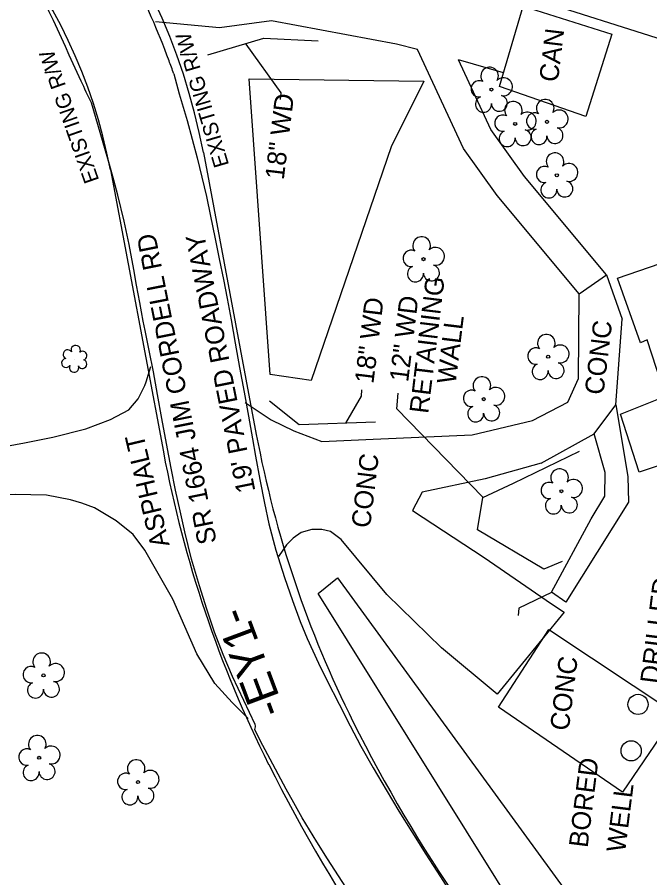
# Model space of a CAD drawing. Extents: x 472260 to 482161, y 489063 to 507124.
# Drawn here: x 481100.4 to 481234.1, y 490918.3 to 491100.4 of the extents above; entities that cross this region are included whole.
import ezdxf

# ---------------------------------------------------------------- set-up
doc = ezdxf.new("R2010")
doc.units = 0
for name, color, linetype in [('Exist Plan Preparation Watershed Blue', 7, 'Continuous'), ('Exist Roads Change in Surface', 7, 'Continuous'), ('Exist Structure Minor Drop Inlet Cogo Elevation', 7, 'Continuous'), ('Exist Structure Minor Drop Inlet Cogo Number', 7, 'Continuous'), ('Exist Structure Minor Pipes CMP 15 Inch Cogo Point CELL', 7, 'Continuous'), ('Prop Drainage Structure Drop Inlet Grate 2 Narrow Slots and Flat Grates 840 29 CELL', 7, 'Continuous'), ('Prop Drainage Structure Drop Inlet Grate 2 Narrow Slots and Sag Grates 840 24 Label', 7, 'Continuous'), ('Prop Drainage Structure Drop Inlet Grate 2 Wide Slots and Flat Grates 840 20 Label', 7, 'Continuous'), ('Prop Drainage Structure Drop Inlet Grate 2 Wide Slots and Sag Grates 840 22 Label', 7, 'Continuous'), ('Prop Drainage Structure Outlet Berm Ditch 850 10 CELL', 7, 'Continuous'), ('Prop Drainage Structure Outlet Berm Ditch 850 10 Label', 7, 'Continuous'), ('Prop Drainage Structure Pipe Alternate 15in', 7, 'Continuous'), ('Prop Drainage Structure Pipe Collar CELL', 7, 'Continuous'), ('Prop Drainage Structure Pipe RCP 18in Class III', 7, 'Continuous'), ('Prop Drainage Structure Pipe RCP 18in Class III Label', 7, 'Continuous'), ('Prop Drainage Structure Pipe Side Drain 18in', 7, 'Continuous'), ('Prop Drainage Structure Pipe Stub Out CELL', 7, 'Continuous'), ('Prop Earthen Structure Ditch Flow Line', 7, 'Continuous'), ('Prop Erosion Rip Rap Pad at Outlet CELL', 7, 'Continuous'), ('Prop Erosion Rip Rap Pad at Outlet Label', 7, 'Continuous'), ('Prop SS Fill Line', 7, 'Continuous'), ('Scratch_Level_4', 7, 'Continuous')]:
    doc.layers.add(name, color=color, linetype=linetype)

# ---------------------------------------------------------------- blocks, each defined once
blk = doc.blocks.new('EXIST OTHER CULTURE WELL')
at = {"layer": 'Prop Drainage Structure Pipe Alternate 15in'}
blk.add_circle((0.0001, 0.0001), 0.0512, dxfattribs=at)

msp = doc.modelspace()

# ---------------------------------------------------------------- linework, layer by layer
at = {"layer": 'Exist Plan Preparation Watershed Blue'}
msp.add_lwpolyline([(481226.92, 491018.4), (481229.51, 491003.22), (481229.64, 490997.78), (481216.35, 490976.63), (481213.36, 490978.73), (481221.76, 490994.23), (481224.66, 490999.06), (481224.68, 491004.03), (481222.36, 491012.21)], dxfattribs=at)
msp.add_lwpolyline([(481202.14, 490954.41), (481212.81, 490970.82), (481239.67, 490953.01), (481228.35, 490936.41)], close=True, dxfattribs=at)
at = {"layer": 'Exist Structure Minor Drop Inlet Cogo Elevation'}
for p, q in [((481139.74, 491071.75), (481150.94, 491012.1)), ((481120.08, 491068.06), (481131.28, 491008.41))]:
    msp.add_line(p, q, dxfattribs=at)
for centre, radius, start, end in [((481009.46, 491047.29), 132.56, 10.6333, 69.004), ((481009.46, 491047.29), 112.56, 10.6333, 69.004), ((481378.22, 491054.77), 231.25, 190.6333, 206.5929), ((481378.22, 491054.77), 251.25, 190.6333, 206.5929), ((481463.87, 491097.65), 327.03, 206.5929, 222.3074), ((481463.87, 491097.65), 347.03, 206.5929, 222.3074)]:
    msp.add_arc(centre, radius, start, end, dxfattribs=at)
at = {"layer": 'Exist Structure Minor Drop Inlet Cogo Number'}
msp.add_line((481245.47, 491092.85), (481181.77, 491113.09), dxfattribs=at)
at = {"layer": 'Prop Drainage Structure Drop Inlet Grate 2 Narrow Slots and Flat Grates 840 29 CELL'}
msp.add_lwpolyline([(481198.82, 490998.82), (481180.67, 491017.54), (481180.96, 491020.83)], dxfattribs=at)
at = {"layer": 'Prop Drainage Structure Drop Inlet Grate 2 Narrow Slots and Sag Grates 840 24 Label'}
for points in [[(481148.72, 491094.66), (481156.1, 491084.38), (481155.97, 491082.95)], [(481169.85, 491014.48), (481173.16, 491020.17), (481173.28, 491021.57)]]:
    msp.add_lwpolyline(points, dxfattribs=at)
at = {"layer": 'Prop Drainage Structure Drop Inlet Grate 2 Wide Slots and Flat Grates 840 20 Label'}
for p, q in [((481200.65, 491085.07), (481200.65, 491085.07)), ((481205.67, 491077.81), (481205.67, 491077.81)), ((481212.41, 491078.25), (481212.41, 491078.25)), ((481214.48, 491066.94), (481214.48, 491066.94)), ((481186.28, 491049.19), (481186.28, 491049.19)), ((481212.64, 491028.54), (481212.64, 491028.54)), ((481199.03, 491019.57), (481199.03, 491019.57)), ((481215.45, 491000.09), (481215.45, 491000.09)), ((481105.95, 490961.13), (481105.95, 490961.13)), ((481105.02, 490943.7), (481105.02, 490943.7)), ((481125.92, 490938.55), (481125.92, 490938.55))]:
    msp.add_line(p, q, dxfattribs=at)
for centre in [(481200.65, 491085.07), (481205.67, 491077.81), (481212.41, 491078.25), (481214.48, 491066.94), (481186.28, 491049.19), (481212.64, 491028.54), (481199.03, 491019.57), (481215.45, 491000.09), (481105.95, 490961.13), (481105.02, 490943.7), (481125.92, 490938.55)]:
    msp.add_circle(centre, 0.326, dxfattribs=at)
for centre, radius, start, end in [((481200.27, 491087.94), 1.86, 330.1651, 219.7134), ((481198.05, 491085.22), 1.73, 62.6636, 279.3457), ((481203.2, 491085.66), 1.9, 257.1011, 134.1999), ((481198.95, 491081.95), 1.69, 111.5671, 6.231), ((481202.33, 491082.17), 1.7, 181.2822, 74.56), ((481212.02, 491081.13), 1.86, 330.1651, 219.7134), ((481205.29, 491080.69), 1.86, 330.1651, 219.7134), ((481203.07, 491077.97), 1.73, 62.6636, 279.3457), ((481208.22, 491078.4), 1.9, 257.1011, 134.1999), ((481209.8, 491078.41), 1.73, 62.6636, 279.3457), ((481214.96, 491078.84), 1.9, 257.1011, 134.1999), ((481203.97, 491074.69), 1.69, 111.5671, 6.231), ((481207.35, 491074.91), 1.7, 181.2822, 74.56), ((481210.71, 491075.13), 1.69, 111.5671, 6.231), ((481214.08, 491075.35), 1.7, 181.2822, 74.56), ((481214.1, 491069.82), 1.86, 330.1651, 219.7134), ((481211.88, 491067.1), 1.73, 62.6636, 279.3457), ((481217.03, 491067.53), 1.9, 257.1011, 134.1999), ((481212.78, 491063.82), 1.69, 111.5671, 6.231), ((481216.16, 491064.04), 1.7, 181.2822, 74.56), ((481185.9, 491052.07), 1.86, 330.1651, 219.7134), ((481183.68, 491049.35), 1.73, 62.6636, 279.3457), ((481188.83, 491049.78), 1.9, 257.1011, 134.1999), ((481184.58, 491046.07), 1.69, 111.5671, 6.231), ((481187.96, 491046.29), 1.7, 181.2822, 74.56), ((481212.26, 491031.41), 1.86, 330.1651, 219.7134), ((481210.04, 491028.69), 1.73, 62.6636, 279.3457), ((481215.19, 491029.13), 1.9, 257.1011, 134.1999), ((481210.94, 491025.42), 1.69, 111.5671, 6.231), ((481214.32, 491025.64), 1.7, 181.2822, 74.56), ((481198.64, 491022.45), 1.86, 330.1651, 219.7134), ((481196.42, 491019.73), 1.73, 62.6636, 279.3457), ((481201.58, 491020.16), 1.9, 257.1011, 134.1999), ((481197.32, 491016.45), 1.69, 111.5671, 6.231), ((481200.7, 491016.67), 1.7, 181.2822, 74.56), ((481215.06, 491002.97), 1.86, 330.1651, 219.7134), ((481212.84, 491000.25), 1.73, 62.6636, 279.3457), ((481218, 491000.68), 1.9, 257.1011, 134.1999), ((481213.74, 490996.97), 1.69, 111.5671, 6.231), ((481217.12, 490997.2), 1.7, 181.2822, 74.56), ((481105.56, 490964.01), 1.86, 330.1651, 219.7134), ((481103.34, 490961.29), 1.73, 62.6636, 279.3457), ((481108.5, 490961.72), 1.9, 257.1011, 134.1999), ((481104.25, 490958.01), 1.69, 111.5671, 6.231), ((481107.62, 490958.23), 1.7, 181.2822, 74.56), ((481104.64, 490946.57), 1.86, 330.1651, 219.7134), ((481102.42, 490943.85), 1.73, 62.6636, 279.3457), ((481107.57, 490944.28), 1.9, 257.1011, 134.1999), ((481125.54, 490941.42), 1.86, 330.1651, 219.7134), ((481103.32, 490940.57), 1.69, 111.5671, 6.231), ((481106.7, 490940.8), 1.7, 181.2822, 74.56), ((481128.47, 490939.14), 1.9, 257.1011, 134.1999), ((481123.32, 490938.7), 1.73, 62.6636, 279.3457), ((481127.6, 490935.65), 1.7, 181.2822, 74.56), ((481124.22, 490935.43), 1.69, 111.5671, 6.231)]:
    msp.add_arc(centre, radius, start, end, dxfattribs=at)
at = {"layer": 'Prop Drainage Structure Pipe RCP 18in Class III'}
for points in [[(481185.01, 491093.54), (481180.55, 491094.68), (481154.12, 491099.59), (481143.19, 491098.13), (481129.64, 491099.4)], [(481219.21, 491041.83), (481201.86, 491062.65), (481194.75, 491072.58), (481185.01, 491093.54)], [(481224.96, 491045.86), (481207.62, 491066.69), (481200.51, 491076.62), (481193.66, 491091.35)], [(481203.22, 491088.64), (481193.66, 491091.35)]]:
    msp.add_lwpolyline(points, dxfattribs=at)
at = {"layer": 'Prop Drainage Structure Pipe Side Drain 18in'}
msp.add_lwpolyline([(481207.38, 491102.68), (481226.08, 491096.8), (481220.6, 491079.38), (481202.35, 491085.7), (481207.38, 491102.68)], dxfattribs=at)
at = {"layer": 'Prop Drainage Structure Pipe Stub Out CELL'}
for points in [[(481133.5, 491088.41), (481134.62, 491084.2), (481136.3, 491078.53), (481137.37, 491074.6), (481138.41, 491070.61), (481139.44, 491066.56), (481140.39, 491062.45), (481141.26, 491058.26), (481142.17, 491053.84), (481143.11, 491049.24), (481143.97, 491044.92), (481144.75, 491040.86), (481145.59, 491036.37), (481146.49, 491031.4), (481147.41, 491026.27), (481148.34, 491021.07), (481149.26, 491015.97), (481150.13, 491011.14), (481150.79, 491007.5), (481151.71, 491002.58), (481152.69, 490997.58), (481153.61, 490993.22), (481155.09, 490987.59), (481156.88, 490981.87), (481158.57, 490976.94), (481160.22, 490972.55), (481161.66, 490968.96), (481164.1, 490963.7), (481165.88, 490960.09), (481168.43, 490955.01), (481170.75, 490950.44), (481173.04, 490946.17), (481175.66, 490941.56), (481178.38, 490936.93), (481181.09, 490932.39), (481183.8, 490928.03), (481186.81, 490923.3), (481189.91, 490918.5), (481192.23, 490914.85)], [(481170.63, 490915.11), (481168.31, 490918.71), (481166, 490922.32), (481163.75, 490925.9), (481160.66, 490931.02), (481158.84, 490934.18), (481157.24, 490937.05), (481154.4, 490942.32), (481151.78, 490947.33), (481150.63, 490949.68), (481150.77, 490950.25), (481150.75, 490950.48), (481150.67, 490950.74), (481148.31, 490955.8), (481145.93, 490960.86), (481143.9, 490965.54), (481142.11, 490970.29), (481140.47, 490975.14), (481138.9, 490980.07), (481137.26, 490985.74), (481135.83, 490991.53), (481134.82, 490995.95), (481133.87, 491000.33), (481132.93, 491004.98), (481131.95, 491010.17), (481130.98, 491015.5), (481130.07, 491020.58), (481129.19, 491025.38), (481128.31, 491029.85), (481127.45, 491034.06), (481127.05, 491036.1), (481126.28, 491040.02), (481125.6, 491043.66), (481125.01, 491046.98), (481124.06, 491052.27), (481123.01, 491057.2), (481121.63, 491062.76), (481120.8, 491065.9), (481119.9, 491069.23), (481116.06, 491082.26)]]:
    msp.add_lwpolyline(points, dxfattribs=at)
for points in [[(481133.5, 491088.41), (481132.49, 491091.17), (481113.95, 491126.65), (481090.21, 491150.99), (481055.86, 491170.42), (481025.71, 491180.06), (480989.14, 491187.02), (480964.74, 491189.97)], [(481116.06, 491082.26), (481113.91, 491086.85), (481099.28, 491115.45), (481078.09, 491137.18), (481048.89, 491153.76), (481021.33, 491162.87), (480987.39, 491169.16), (480963.94, 491172.23)]]:
    msp.add_spline(points, degree=3, dxfattribs=at)
at = {"layer": 'Prop Earthen Structure Ditch Flow Line'}
msp.add_line((481219.21, 491041.83), (481224.96, 491045.86), dxfattribs=at)
for points in [[(481224.96, 491045.86), (481228.26, 491036.52)], [(481209.35, 491015.06), (481216.77, 491018.91), (481219.04, 491023.93), (481219.21, 491041.83)], [(481211.13, 491006.01), (481222.36, 491012.21), (481226.92, 491018.4), (481228.26, 491036.52)], [(481054.34, 490997.22), (481057.87, 490999.28), (481061.71, 491001.13), (481067.32, 491003.23), (481073.64, 491005.42), (481078.33, 491006.84), (481084.04, 491007.88), (481088.9, 491008.51), (481095.04, 491009.09), (481101.93, 491010.32), (481107.91, 491011.53), (481114.89, 491013.32), (481120.11, 491015.29), (481124.02, 491017.3), (481125.95, 491019.67), (481127.35, 491022.46), (481127.62, 491023.23), (481128.62, 491026.47)], [(481148.58, 491018.83), (481154.11, 491015.2), (481158.86, 491012.88), (481164.8, 491010.63), (481175.63, 491011.13), (481196.59, 491012.03), (481209.35, 491015.06)], [(481211.13, 491006.01), (481199.34, 491002.68), (481186.02, 490999.86), (481183.96, 490996.04), (481199.09, 490986.07), (481213.33, 490976.25), (481216.01, 490974.53), (481201.88, 490957.14), (481190.1, 490966.98), (481178.56, 490978.27), (481168.91, 490989.9), (481166.63, 490991.56), (481164.77, 490992.01), (481162.7, 490992.01), (481160.44, 490991.33), (481158.71, 490990.16), (481157.32, 490988.77), (481155.61, 490986.31)], [(481149.23, 490952.04), (481145.81, 490955.42), (481142.2, 490959.44), (481138.39, 490965.71), (481133.32, 490977.24), (481127.4, 490987.65), (481124.91, 490990.93), (481121.32, 490993.83), (481116.71, 490996.59), (481114.03, 490997.59), (481111.68, 490998.3), (481106.61, 490999.24), (481099.92, 490999.38), (481087.46, 490998.88), (481080.89, 490997.59), (481074.58, 490995.84), (481068.34, 490993.5), (481060.39, 490989.91), (481056.37, 490987.51)]]:
    msp.add_lwpolyline(points, dxfattribs=at)
at = {"layer": 'Prop Erosion Rip Rap Pad at Outlet CELL'}
msp.add_line((481112.53, 491027.92), (481112.53, 491027.92), dxfattribs=at)
for centre, radius, start, end in [((481111.05, 491029.04), 0.968, 35.8908, 245.4216), ((481112.76, 491029.96), 0.99, 334.8391, 200.4717), ((481114.21, 491028.78), 0.929, 284.4567, 126.0861), ((481110.73, 491027.21), 0.955, 95.1099, 327.9534), ((481112.41, 491026.23), 0.984, 151.2797, 21.387), ((481114.17, 491026.99), 0.937, 204.9913, 73.4601)]:
    msp.add_arc(centre, radius, start, end, dxfattribs=at)
at = {"layer": 'Prop Erosion Rip Rap Pad at Outlet Label'}
for points in [[(481149.44, 491087.31), (481186.39, 491086.83), (481179.45, 491072.97), (481162.56, 491023.49), (481153.86, 491024.79), (481149.44, 491087.31)], [(481168.11, 490981.78), (481222.67, 490906.87), (481214.35, 490897.81), (481164.01, 490978.45), (481168.11, 490981.78)]]:
    msp.add_lwpolyline(points, dxfattribs=at)
at = {"layer": 'Prop SS Fill Line'}
for points in [[(481140.71, 491092.39), (481152.54, 491095.93), (481164, 491095.38)], [(481176.16, 491014.68), (481160.03, 491014.13), (481153.7, 491019.16)], [(481215.64, 490985.25), (481211.72, 490983.6), (481197.73, 490991.9), (481198.84, 490998.79), (481205.31, 491001.79), (481219.29, 491008.56)]]:
    msp.add_lwpolyline(points, dxfattribs=at)
msp.add_lwpolyline([(481227.32, 491045.17), (481245.58, 491051.46), (481250.49, 491037.68), (481248.96, 491037.11), (481253.15, 491025.38), (481256.04, 491026.26), (481260.57, 491013.83), (481257.52, 491012.7), (481261.46, 491001.26), (481263.21, 491002.01), (481263.82, 491000.73), (481278.16, 491005.43), (481281.97, 490994.04), (481249.11, 490981.53), (481244.5, 490995.39), (481245.8, 490995.65), (481241.78, 491007.45), (481231.91, 491004.14), (481227.93, 491016.36), (481237.47, 491020.19), (481233.57, 491032.12), (481232.16, 491031.5)], close=True, dxfattribs=at)
at = {"layer": 'Scratch_Level_4'}
msp.add_lwpolyline([(481213.33, 490978.69), (481206.44, 490975.33), (481206.31, 490973.82)], dxfattribs=at)

# ---------------------------------------------------------------- block references
at = {"layer": 'Prop Drainage Structure Pipe Alternate 15in', "xscale": 41.66666666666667, "yscale": 41.66666666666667}
for p in [(481231.64, 490954.99), (481230.18, 490945.16)]:
    msp.add_blockref('EXIST OTHER CULTURE WELL', p, dxfattribs=at)

# ---------------------------------------------------------------- texts
at = {"layer": 'Exist Plan Preparation Watershed Blue'}
msp.add_text('CONC', height=4, rotation=82.8641, dxfattribs=at).set_placement((481216.98, 490949.29))
at = {"layer": 'Exist Roads Change in Surface'}
for s, rotation, p in [('CONC', 83.0725, (481224.31, 491020.34)), ('ASPHALT', 103.294, (481132.62, 490988.7)), ('CONC', 83.0725, (481174.98, 490992.17))]:
    msp.add_text(s, height=4, rotation=rotation, dxfattribs=at).set_placement(p)
at = {"layer": 'Exist Structure Minor Pipes CMP 15 Inch Cogo Point CELL'}
for rotation, p in [(106.4241, (481145.2, 491069.14)), (109.3899, (481117.75, 491065.92))]:
    msp.add_text('EXISTING R/W', height=3.2, rotation=rotation, dxfattribs=at).set_placement(p)
at = {"layer": 'Prop Drainage Structure Drop Inlet Grate 2 Wide Slots and Sag Grates 840 22 Label'}
for s, p in [('SR 1664 JIM CORDELL RD', (481142.59, 490989.29)), ("19' PAVED ROADWAY", (481150.76, 491000.16))]:
    msp.add_text(s, height=4, rotation=101.2714, dxfattribs=at).set_placement(p)
at = {"layer": 'Prop Drainage Structure Outlet Berm Ditch 850 10 CELL'}
for s, p in [('RETAINING', (481187.27, 491016.38)), ('12" WD', (481183.04, 491023.08)), ('WALL', (481193.07, 491022.63))]:
    msp.add_text(s, height=4, rotation=83.0725, dxfattribs=at).set_placement(p)
at = {"layer": 'Prop Drainage Structure Outlet Berm Ditch 850 10 Label'}
for p in [(481156.74, 491065.87), (481175.69, 491022.73)]:
    msp.add_text('18" WD', height=4, rotation=83.0725, dxfattribs=at).set_placement(p)
at = {"layer": 'Prop Drainage Structure Pipe Alternate 15in'}
for s, p in [('DRILLED ', (481236.05, 490959.23)), ('BORED ', (481220.97, 490924.55)), ('WELL', (481228.91, 490923.56))]:
    msp.add_text(s, height=4, rotation=82.8641, dxfattribs=at).set_placement(p)
at = {"layer": 'Prop Drainage Structure Pipe Collar CELL'}
msp.add_text('-EY1-', height=7, rotation=110.5475, dxfattribs=at).set_placement((481157, 490953.7))
at = {"layer": 'Prop Drainage Structure Pipe RCP 18in Class III Label'}
msp.add_text('CAN', height=4, rotation=83.0725, dxfattribs=at).set_placement((481214.69, 491086.52))

doc.saveas('drawing.dxf')
